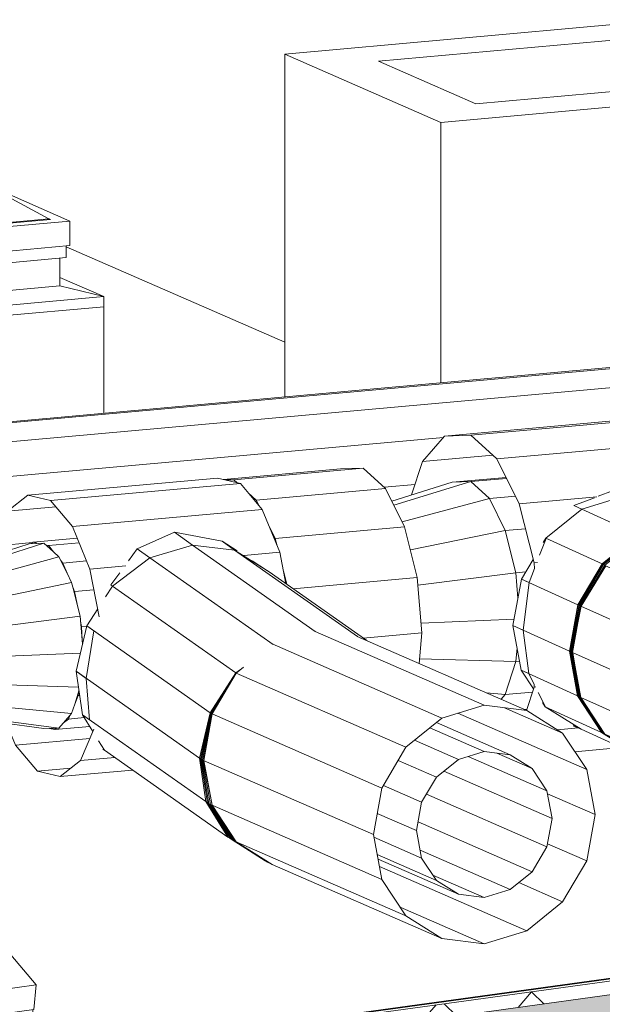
# Model space of a CAD drawing. Header units: millimetres. Extents: x -2180 to 91692, y -6418 to 21859.
# Tile 361 of 482: x 71568 to 72800, y 7699 to 9782. Entities that reach past the tile are written whole.
import ezdxf

# ---------------------------------------------------------------- set-up
doc = ezdxf.new("R2010")
doc.units = ezdxf.units.MM
for name, color, linetype, lineweight in [('Common Edges', 7, 'Continuous', 9), ('Cut Pattern-3', 7, 'Continuous', 9), ('Duct Fittings-1', 7, 'Continuous', 9), ('Ducts-1', 7, 'Continuous', 9), ('Generic Models', 7, 'Continuous', 9), ('IfcCovering_INSULATION-1', 7, 'Continuous', 9), ('Roofs-2', 7, 'Continuous', 9), ('Roofs-3', 7, 'Continuous', 35), ('Walls', 7, 'Continuous', 9), ('Windows', 7, 'Continuous', 9)]:
    doc.layers.add(name, color=color, linetype=linetype, lineweight=lineweight)

# ---------------------------------------------------------------- blocks, each defined once
blk = doc.blocks.new('SMA_katuseluuk 1_ kuppel - LU-01 - 1200 x 1800-1288867-3D-kunsti lähteülesanne')
at = {"layer": 'Windows'}
for p, q in [((12772.2, 9598.7), (11872.6, 9517.6)), ((13196.2, 9440.6), (12871.1, 9582.6)), ((12675.8, 9568.6), (12129.5, 9519.4)), ((12129.5, 9519.4), (12675.8, 9568.6)), ((12939.8, 9552.4), (12947.1, 9553.1)), ((12947.1, 9553.1), (13398.8, 9355.8)), ((11406.6, 9414.3), (11472.5, 9420.2)), ((11406.6, 9414.3), (11406.6, 9362.3)), ((11858.2, 9217), (11406.6, 9414.3)), ((11447.7, 9411.2), (11451.6, 9411.6)), ((11447.7, 9411.2), (11873.6, 9225.2)), ((11875.1, 9227), (11451.6, 9411.9)), ((11451.6, 9411.6), (11451.6, 9409.5)), ((11406.6, 9362.3), (11858.2, 9165.1)), ((11414.6, 9358.9), (11414.6, 9335.8)), ((13398.8, 9355.8), (11858.2, 9217)), ((11873.6, 9225.2), (13357.7, 9358.9)), ((13353.7, 9360.2), (11875.1, 9227)), ((13357.7, 9358.9), (13349.9, 9362.3)), ((13353.7, 9358.5), (13353.7, 9360.2)), ((13398.8, 9303.9), (13398.8, 9355.8)), ((11414.6, 9335.8), (11861.2, 9140.7)), ((11427.8, 9330), (11427.8, 9273.8)), ((11858.2, 9165.1), (13398.8, 9303.9)), ((13390.8, 9278.5), (13390.8, 9303.2)), ((11335.1, 9265.2), (11427.8, 9273.8)), ((11866.2, 9082.3), (11427.8, 9273.8)), ((11861.2, 9140.7), (13390.8, 9278.5)), ((13377.6, 9218.5), (13377.6, 9277.3)), ((11335.1, 9243.7), (11335.1, 9265.2)), ((11831.4, 9048.5), (11335.1, 9265.2)), ((11335.1, 9243.7), (11831.4, 9026.9)), ((11335.1, 9053.7), (11335.1, 9243.7)), ((11831.4, 9026.9), (11335.1, 9243.7)), ((11875.1, 9225.3), (11875.1, 9227)), ((13377.6, 9236.6), (13470.3, 9196.2)), ((11858.2, 9165.1), (11858.2, 9217)), ((13377.6, 9218.5), (11866.2, 9082.3)), ((13470.3, 9196.2), (13377.6, 9218.5)), ((13470.3, 9196.2), (11831.4, 9048.5)), ((13470.3, 9174.6), (13470.3, 9196.2)), ((11831.4, 9026.9), (13470.3, 9174.6)), ((13470.3, 9174.6), (11831.4, 9026.9)), ((11861.2, 9140.7), (11861.2, 9165.3)), ((13470.3, 8949.5), (13470.3, 9174.6)), ((11866.2, 9082.3), (11866.2, 9141.1)), ((11831.4, 9048.5), (11866.2, 9082.3)), ((11831.4, 9026.9), (11831.4, 9048.5)), ((11831.4, 8836.9), (11831.4, 9026.9))]:
    blk.add_line(p, q, dxfattribs=at)
for points in [[(12873.4, 9581.6, 0), (12863.3, 9585.9, 0), (12827.5, 9596.1, 0), (12790.6, 9599.5, 0), (12752.8, 9596.1, 0), (12714.5, 9585.7, 0), (12675.8, 9568.6, 0)], [(13353.7, 9360.2, 0), (13266.7, 9407.6, 0), (13175.3, 9449.6, 0), (13080, 9485.9, 0), (12981.7, 9516.1, 0), (12881, 9540.1, 0), (12778.8, 9557.6, 0), (12675.8, 9568.6, 0)], [(12129.5, 9519.4, 0), (12026.6, 9523.7, 0), (11924.4, 9521.4, 0), (11823.7, 9512.4, 0), (11725.4, 9496.8, 0), (11630.1, 9474.8, 0), (11538.6, 9446.4, 0), (11451.6, 9411.9, 0)], [(11875.1, 9227, 0), (11907.8, 9285.2, 0), (11942.1, 9338.5, 0), (11977.9, 9386.5, 0), (12014.8, 9429, 0), (12052.5, 9465.4, 0), (12090.9, 9495.6, 0), (12129.5, 9519.4, 0)]]:
    blk.add_polyline3d(points, dxfattribs=at)
blk = doc.blocks.new('paneel - paneel-V241-3D-kunsti lähteülesanne')
at = {"layer": 'Generic Models'}
for p, q in [((12925.9, 8211.3), (11727, 8047)), ((12925.9, 8211.3), (13327.6, 7740.5)), ((12128.8, 7576.1), (11727, 8047)), ((12128.8, 7576.1), (13327.6, 7740.5)), ((13327.6, 7740.5), (13322.2, 7688.3)), ((12123.3, 7523.9), (13322.2, 7688.3)), ((13320, 7688), (13322.4, 7627.6)), ((13149.4, 7664.6), (13255.1, 7618.4)), ((13233.6, 7646.9), (13182.8, 7669.1)), ((13232.5, 7676), (13233.6, 7646.9)), ((13255.1, 7618.4), (13252.7, 7678.7)), ((13255.1, 7618.4), (13322.4, 7627.6)), ((12123.3, 7523.9), (12128.8, 7576.1)), ((12123.6, 7463.2), (12121.1, 7523.6)), ((12188.6, 7532.8), (12191.1, 7472.5)), ((12123.6, 7463.2), (12191.1, 7472.5))]:
    blk.add_line(p, q, dxfattribs=at)
blk = doc.blocks.new('Family - 16211-2248199-3D-kunsti lähteülesanne')
at = {"layer": 'Generic Models'}
for p, q in [((14592.5, 8937.1), (14190.9, 8900.9)), ((14647.9, 8939), (14592.5, 8937.1)), ((14703.2, 8888.7), (14647.9, 8939)), ((14144, 8847), (14190.9, 8900.9)), ((14190.9, 8900.9), (14246.3, 8902.8)), ((14301.7, 8852.5), (14246.3, 8902.8)), ((14703.2, 8888.7), (14750.2, 8793.8)), ((14301.7, 8852.5), (14348.7, 8757.6)), ((14121.3, 8776.5), (14144, 8847)), ((14750.2, 8793.8), (14770.7, 8712.4)), ((14464.4, 8754.1), (14508, 8770.6)), ((14481.1, 8746.5), (14570.9, 8773.7)), ((14515.9, 8773.7), (14546, 8785.1)), ((14582.1, 8779.6), (14546, 8785.1)), ((14660.6, 8762.6), (14570.9, 8773.7)), ((14643.8, 8770.3), (14591.6, 8778.2)), ((14660.6, 8762.6), (14643.8, 8770.3)), ((14348.7, 8757.6), (14380.1, 8632.6)), ((14481.1, 8746.5), (14464.4, 8754.1)), ((14405.6, 8684.7), (14391.9, 8649)), ((14404.9, 8685), (14399.5, 8676)), ((14404.9, 8685), (14405.6, 8684.7)), ((14378.2, 8640), (14353.8, 8598.6)), ((14380.1, 8632.6), (14381.1, 8620.4)), ((14381, 8620.8), (14369.7, 8591.4)), ((14353.8, 8598.6), (14335.6, 8500.6)), ((14369.7, 8591.4), (14357.4, 8490.6)), ((14335.6, 8500.6), (14353.1, 8405.8)), ((14357.4, 8490.6), (14369, 8398.5)), ((14378.9, 8366.4), (14353.1, 8405.8)), ((14380.5, 8375.6), (14369, 8398.5)), ((14380.6, 8376.4), (14380.1, 8370.1)), ((14380.1, 8370.1), (14364.3, 8320.9)), ((14404.3, 8328.3), (14388.9, 8358.9)), ((14403.6, 8328.6), (14398, 8337.3)), ((14403.6, 8328.6), (14404.3, 8328.3)), ((14462.7, 8288.5), (14479.5, 8280.8)), ((14462.7, 8288.5), (14468.1, 8288)), ((14519.6, 8283.3), (14521.6, 8283.2)), ((14524.9, 8275.2), (14527, 8275)), ((14564, 8242.3), (14466.6, 8233.5))]:
    blk.add_line(p, q, dxfattribs=at)
at = {"layer": 'IfcCovering_INSULATION-1'}
for p, q in [((14647.9, 8939), (14246.3, 8902.8)), ((14703.2, 8888.7), (14301.7, 8852.5)), ((14293, 8860.5), (14144, 8847)), ((14750.2, 8793.8), (14585.9, 8779)), ((14513, 8772.4), (14348.7, 8757.6)), ((14546, 8785.1), (14570.9, 8773.7)), ((14380.1, 8632.6), (14387.4, 8633.3)), ((14353.8, 8598.6), (14369.7, 8591.4)), ((14357.4, 8490.6), (14335.6, 8500.6)), ((14353.1, 8405.8), (14369, 8398.5)), ((14384.1, 8370.4), (14380.1, 8370.1)), ((14516.8, 8287.6), (14518.6, 8287.8)), ((14429.7, 8279.8), (14473.2, 8283.7))]:
    blk.add_line(p, q, dxfattribs=at)
blk = doc.blocks.new('BDET1 - 16315-2248201-3D-kunsti lähteülesanne')
at = {"layer": 'Duct Fittings-1'}
for p, q in [((14206.8, 8803.4), (14320.9, 8813.7)), ((14322, 8811.6), (14246.3, 8804.8)), ((14206.8, 8803.4), (14246.3, 8804.8)), ((14246.3, 8804.8), (14285.9, 8768.9)), ((14285.9, 8768.9), (14340.7, 8773.8)), ((14285.9, 8768.9), (14319.4, 8701.1)), ((14319.4, 8701.1), (14361.9, 8704.9)), ((14319.4, 8701.1), (14341.9, 8611.8)), ((14341.9, 8611.8), (14362.7, 8613.7)), ((14341.9, 8611.8), (14346.2, 8558)), ((14344.4, 8453), (14341.9, 8424.3)), ((14341.9, 8424.3), (14319.4, 8354.6)), ((14341.9, 8424.3), (14349.5, 8425)), ((14319.4, 8354.6), (14310.5, 8344.4)), ((14319.4, 8354.6), (14376.7, 8359.7)), ((14360, 8322.8), (14365, 8323.2))]:
    blk.add_line(p, q, dxfattribs=at)
blk = doc.blocks.new('Family - 14677-V247-3D-kunsti lähteülesanne')
at = {"layer": 'Generic Models'}
for p, q in [((13309.4, 8776), (13710.9, 8812.2)), ((13759.2, 8800.7), (13710.9, 8812.2)), ((13759.2, 8800.7), (13805.3, 8745.7)), ((13266.4, 8742.1), (13309.4, 8776)), ((13309.4, 8776), (13357.6, 8764.5)), ((13357.6, 8764.5), (13403.8, 8709.6)), ((13235.2, 8668.1), (13266.4, 8742.1)), ((13805.3, 8745.7), (13842.3, 8655.6)), ((13403.8, 8709.6), (13440.8, 8619.4)), ((13619.7, 8697.6), (13540.9, 8662.5)), ((13720.4, 8678.6), (13619.7, 8697.6)), ((13232.1, 8647), (13235.2, 8668.1)), ((13658, 8670.6), (13567.4, 8643.8)), ((13746.9, 8660), (13658, 8670.6)), ((13752.1, 8658), (13720.4, 8678.6)), ((13488.8, 8583.7), (13567.4, 8643.8)), ((13522.5, 8637.3), (13540.9, 8662.5)), ((13820.3, 8613.6), (13746.9, 8660)), ((13855.6, 8588.8), (13842.3, 8655.6)), ((13816.7, 8616.1), (13784.1, 8637.3)), ((13440.8, 8619.4), (13460.7, 8519)), ((13485.1, 8586.3), (13504, 8612)), ((13820.3, 8613.6), (13816.7, 8616.1)), ((13488.8, 8583.7), (13485.1, 8586.3)), ((13434.1, 8499.5), (13411.7, 8403.9)), ((13434.1, 8499.5), (13448.9, 8489)), ((13448.9, 8489), (13433.3, 8388.6)), ((13425, 8311.5), (13411.7, 8403.9)), ((13439.8, 8301), (13433.3, 8388.6)), ((13425, 8311.5), (13439.8, 8301)), ((13283.7, 8247.3), (13264.8, 8293.3)), ((13449.2, 8281.3), (13421.1, 8214.7)), ((13283.7, 8247.3), (13329.9, 8192.3)), ((13468.3, 8239), (13471.9, 8236.4)), ((13468.3, 8239), (13471.5, 8237)), ((13421.1, 8214.7), (13378.1, 8180.9)), ((13378.1, 8180.9), (13329.9, 8192.3)), ((13378.1, 8180.9), (13531.2, 8194.7))]:
    blk.add_line(p, q, dxfattribs=at)
at = {"layer": 'IfcCovering_INSULATION-1'}
for p, q in [((13759.2, 8800.7), (13357.6, 8764.5)), ((13266.4, 8742.1), (13368.7, 8751.3)), ((13805.3, 8745.7), (13403.8, 8709.6)), ((13619.7, 8697.6), (13658, 8670.6)), ((13319.4, 8675.7), (13235.2, 8668.1)), ((13746.9, 8660), (13720.4, 8678.6)), ((13540.9, 8662.5), (13567.4, 8643.8)), ((13766.3, 8648.7), (13842.3, 8655.6)), ((13440.8, 8619.4), (13516.7, 8626.2)), ((13411.7, 8403.9), (13433.3, 8388.6)), ((13283.7, 8247.3), (13440.8, 8261.4)), ((13493.4, 8221.3), (13421.1, 8214.7)), ((13400.7, 8198.7), (13329.9, 8192.3))]:
    blk.add_line(p, q, dxfattribs=at)
blk = doc.blocks.new('BDET1 - 14781-2248192-3D-kunsti lähteülesanne')
at = {"layer": 'Duct Fittings-1'}
for p, q in [((13320.9, 8676.8), (13413.8, 8685.2)), ((13316.7, 8673.5), (13320.9, 8676.8)), ((13320.9, 8676.8), (13332.4, 8674.1)), ((13348.3, 8670.3), (13353, 8669.2)), ((13353, 8669.2), (13417.9, 8675)), ((13353, 8669.2), (13364, 8656)), ((13379.3, 8637.8), (13383.8, 8632.5)), ((13383.8, 8632.5), (13433.5, 8637)), ((13383.8, 8632.5), (13392.6, 8610.9)), ((13404.8, 8581.1), (13408.4, 8572.4)), ((13408.4, 8572.4), (13449.4, 8576.1)), ((13408.4, 8572.4), (13413.7, 8545.7)), ((13421.1, 8508.8), (13423.2, 8498)), ((13423.2, 8498), (13434, 8498.9)), ((13423.2, 8498), (13424.2, 8470.2)), ((13416.1, 8352), (13408.7, 8334.3)), ((13417.6, 8362.4), (13416.1, 8352)), ((13416.1, 8352), (13419.1, 8352.2)), ((13398.3, 8309.8), (13395.3, 8302.6)), ((13395.3, 8302.6), (13385, 8294.5)), ((13395.3, 8302.6), (13428.6, 8305.6)), ((13366.6, 8280.1), (13355.1, 8282.8)), ((13366.6, 8280.1), (13440.5, 8286.7)), ((13371.6, 8284), (13366.6, 8280.1))]:
    blk.add_line(p, q, dxfattribs=at)
blk = doc.blocks.new('Family - 23394-2248243-3D-kunsti lähteülesanne')
at = {"layer": 'Generic Models'}
for p, q in [((14690.9, 8718.9), (14601.1, 8691.7)), ((14780.5, 8707.9), (14690.9, 8718.9)), ((14696.3, 8716.4), (14943.8, 8606.3)), ((14696.3, 8716.4), (14785.7, 8705.4)), ((14698, 8715.5), (14943.8, 8606.3)), ((14780.5, 8707.9), (14783.1, 8706.6)), ((14783.1, 8706.6), (14785.7, 8705.4)), ((14788.3, 8704), (14785.7, 8705.4)), ((15033.5, 8595.2), (14785.7, 8705.4)), ((14601.1, 8691.7), (14524.9, 8630.2)), ((14610.7, 8690.5), (14606.3, 8689.2)), ((14788.3, 8704), (14790.9, 8702.6)), ((14524.9, 8630.2), (14473.7, 8543.9)), ((14943.8, 8606.3), (14854.1, 8579)), ((14858.6, 8576.8), (14949, 8603.7)), ((14859, 8576.5), (14949, 8603.7)), ((14949.3, 8603.5), (14859, 8576.5)), ((14859.4, 8576.3), (14949.3, 8603.5)), ((14949.9, 8603.3), (14859.4, 8576.3)), ((14860.2, 8576), (14949.9, 8603.3)), ((14943.8, 8606.3), (15033.5, 8595.2)), ((15038.4, 8592.7), (14949, 8603.7)), ((14949, 8603.7), (15038.1, 8592.9)), ((14949.3, 8603.5), (15038.8, 8592.5)), ((14949.3, 8603.5), (15038.4, 8592.7)), ((15039.6, 8592.1), (14949.9, 8603.3)), ((14949.9, 8603.3), (15038.8, 8592.5)), ((14903, 8589), (14900.3, 8593.1)), ((14903.4, 8594), (14906, 8589.9)), ((14907.6, 8590.4), (14905, 8594.5)), ((15033.5, 8595.2), (15036.9, 8593.1)), ((15038.4, 8592.7), (15038.1, 8592.9)), ((15038.8, 8592.5), (15038.4, 8592.7)), ((15039.2, 8592.3), (15038.8, 8592.5)), ((15039.6, 8592.1), (15039.2, 8592.3)), ((14778, 8517.5), (14854.1, 8579)), ((14781.4, 8515.7), (14858.6, 8576.8)), ((14784.1, 8514.4), (14860.2, 8576)), ((14455.6, 8445.8), (14473.7, 8543.9)), ((14461.3, 8443), (14479.3, 8541.1)), ((14727, 8431.1), (14778, 8517.5)), ((14728.9, 8430.1), (14781.4, 8515.7)), ((14733.3, 8428), (14784.1, 8514.4)), ((15144.7, 8493.8), (15160.2, 8470.1)), ((15146, 8494.2), (15162.1, 8469.2)), ((15148.2, 8494.9), (15166.5, 8467)), ((15168.3, 8427), (15160.2, 8470.1)), ((15169.3, 8426.6), (15162.1, 8469.2)), ((15166.5, 8467), (15174.5, 8424.3)), ((14455.6, 8445.8), (14473.1, 8351)), ((14479, 8348.1), (14461.3, 8443)), ((14462, 8442.6), (14477.8, 8348.6)), ((14709.1, 8332.9), (14727, 8431.1)), ((14728.9, 8430.1), (14709.1, 8332.9)), ((14733.3, 8428), (14715.4, 8329.8)), ((14473.1, 8351), (14523.6, 8273.8)), ((14477.8, 8348.6), (14526.9, 8272.2)), ((14479, 8348.1), (14529.7, 8270.8)), ((14727, 8237.8), (14709.1, 8332.9)), ((14733.3, 8234.8), (14715.4, 8329.8)), ((14523.6, 8273.8), (14599.5, 8226.1)), ((14601.9, 8224.9), (14526.9, 8272.2)), ((14605.7, 8223), (14529.7, 8270.8)), ((14599.5, 8226.1), (14601.1, 8225.9)), ((14599.5, 8226.1), (14600.1, 8225.8)), ((14600.1, 8225.8), (14600.7, 8225.5)), ((14600.7, 8225.5), (14601.3, 8225.2)), ((14784.1, 8157.5), (14733.3, 8234.8)), ((14601.3, 8225.2), (14601.9, 8224.9)), ((14853.5, 8112.9), (14605.7, 8223)), ((14860.2, 8109.6), (14784.1, 8157.5)), ((15028.4, 8131.4), (14974.3, 8115.1)), ((15032.9, 8129.1), (14976.4, 8111.9)), ((15039.6, 8125.8), (14979.3, 8107.5)), ((15039.6, 8140.2), (15028.4, 8131.4)), ((15044.2, 8138.2), (15032.9, 8129.1)), ((15051.1, 8135.1), (15039.6, 8125.8)), ((14851.8, 8113.7), (14849, 8115.2)), ((14854.6, 8112.3), (14851.8, 8113.7)), ((14857.4, 8110.9), (14854.6, 8112.3)), ((14860.2, 8109.6), (14857.4, 8110.9))]:
    blk.add_line(p, q, dxfattribs=at)
at = {"layer": 'IfcCovering_INSULATION-1'}
for p, q in [((14603.9, 8690.5), (14693.6, 8717.7)), ((14696.3, 8716.4), (14606.3, 8689.2)), ((14690.9, 8718.9), (14693.6, 8717.7)), ((14783.1, 8706.6), (14693.6, 8717.7)), ((14693.6, 8717.7), (14696.3, 8716.4)), ((14696.3, 8716.4), (14697.5, 8715.8)), ((14696.3, 8716.4), (14785.7, 8705.4)), ((14603.7, 8690.5), (14527.2, 8629.1)), ((14606.3, 8689.2), (14529.6, 8627.9)), ((14603.7, 8690.5), (14601.1, 8691.7)), ((14603.7, 8690.5), (14606.3, 8689.2)), ((14606.3, 8689.2), (14854.1, 8579)), ((14527.2, 8629.1), (14475.8, 8542.9)), ((14529.6, 8627.9), (14477.8, 8541.9)), ((14531.9, 8626.7), (14479.8, 8540.9)), ((14524.9, 8630.2), (14527.2, 8629.1)), ((14527.2, 8629.1), (14529.6, 8627.9)), ((14529.6, 8627.9), (14531.9, 8626.7)), ((14778, 8517.5), (14531.5, 8626.9)), ((14859.8, 8576.2), (14949.9, 8603.3)), ((15039.2, 8592.3), (14949.9, 8603.3)), ((14995.3, 8598.1), (14989.6, 8600.6)), ((14904.1, 8589.4), (14901.5, 8593.4)), ((14902.7, 8593.8), (14905.3, 8589.7)), ((14782.1, 8515.4), (14859, 8576.5)), ((14782.8, 8515), (14859.4, 8576.3)), ((14859.8, 8576.2), (14783.4, 8514.7)), ((14859, 8576.5), (14858.6, 8576.8)), ((14859.4, 8576.3), (14859, 8576.5)), ((14859.8, 8576.2), (14859.4, 8576.3)), ((14860.2, 8576), (14859.8, 8576.2)), ((14457.2, 8445.1), (14475.8, 8542.9)), ((14458.8, 8444.3), (14477.8, 8541.9)), ((14460.4, 8443.5), (14479.8, 8540.9)), ((14473.7, 8543.9), (14475.8, 8542.9)), ((14475.8, 8542.9), (14477.8, 8541.9)), ((14477.8, 8541.9), (14479.8, 8540.9)), ((14727, 8431.1), (14479.3, 8541.1)), ((14730, 8429.5), (14782.1, 8515.4)), ((14731.1, 8429), (14782.8, 8515)), ((14732.2, 8428.4), (14783.4, 8514.7)), ((14782.1, 8515.4), (14781.4, 8515.7)), ((14782.8, 8515), (14782.1, 8515.4)), ((14783.4, 8514.7), (14782.8, 8515)), ((14784.1, 8514.4), (14783.4, 8514.7)), ((15160.2, 8470.1), (15122.2, 8487)), ((15163.2, 8468.6), (15146.5, 8494.4)), ((15147.1, 8494.6), (15164.3, 8468)), ((15147.6, 8494.7), (15165.4, 8467.5)), ((15163.2, 8468.6), (15162.1, 8469.2)), ((15164.3, 8468), (15163.2, 8468.6)), ((15163.2, 8468.6), (15170.6, 8426)), ((15165.4, 8467.5), (15164.3, 8468)), ((15164.3, 8468), (15171.9, 8425.5)), ((15166.5, 8467), (15165.4, 8467.5)), ((15173.2, 8424.9), (15165.4, 8467.5)), ((14455.6, 8445.8), (14457.2, 8445.1)), ((14457.2, 8445.1), (14474.2, 8350.5)), ((14457.2, 8445.1), (14458.8, 8444.3)), ((14458.8, 8444.3), (14475.4, 8349.9)), ((14458.8, 8444.3), (14460.4, 8443.5)), ((14476.6, 8349.3), (14460.4, 8443.5)), ((14460.4, 8443.5), (14462, 8442.6)), ((14709.1, 8332.9), (14461.3, 8443)), ((14710.7, 8332.1), (14730, 8429.5)), ((14712.3, 8331.3), (14731.1, 8429)), ((14713.9, 8330.5), (14732.2, 8428.4)), ((14730, 8429.5), (14728.9, 8430.1)), ((14731.1, 8429), (14730, 8429.5)), ((14732.2, 8428.4), (14731.1, 8429)), ((14733.3, 8428), (14732.2, 8428.4)), ((14473.1, 8351), (14474.2, 8350.5)), ((14474.2, 8350.5), (14524.4, 8273.5)), ((14474.2, 8350.5), (14475.4, 8349.9)), ((14475.4, 8349.9), (14525.3, 8273)), ((14475.4, 8349.9), (14476.6, 8349.3)), ((14476.6, 8349.3), (14526.1, 8272.6)), ((14476.6, 8349.3), (14477.8, 8348.6)), ((14727, 8237.8), (14479, 8348.1)), ((14710.7, 8332.1), (14709.1, 8332.9)), ((14712.3, 8331.3), (14710.7, 8332.1)), ((14727, 8237.8), (14710.7, 8332.1)), ((14713.9, 8330.5), (14712.3, 8331.3)), ((14712.3, 8331.3), (14729.1, 8236.7)), ((14713.9, 8330.5), (14715.4, 8329.8)), ((14713.9, 8330.5), (14731.2, 8235.7)), ((14523.6, 8273.8), (14524.4, 8273.5)), ((14524.4, 8273.5), (14600.1, 8225.8)), ((14524.4, 8273.5), (14525.3, 8273)), ((14600.7, 8225.5), (14525.3, 8273)), ((14525.3, 8273), (14526.1, 8272.6)), ((14526.1, 8272.6), (14601.3, 8225.2)), ((14526.1, 8272.6), (14526.9, 8272.2)), ((14775.8, 8161.5), (14529.7, 8270.8)), ((14601.5, 8225.6), (14600.1, 8225.8)), ((14600.7, 8225.5), (14602, 8225.3)), ((14727, 8237.8), (14776.6, 8161.1)), ((14727, 8237.8), (14729.1, 8236.7)), ((14731.2, 8235.7), (14729.1, 8236.7)), ((14779.1, 8159.8), (14729.1, 8236.7)), ((14733.3, 8234.8), (14731.2, 8235.7)), ((14781.6, 8158.6), (14731.2, 8235.7)), ((14601.3, 8225.2), (14602.4, 8225)), ((14955.7, 8163.4), (15028.1, 8131.3)), ((14851.8, 8113.7), (14776.6, 8161.1)), ((14779.1, 8159.8), (14776.6, 8161.1)), ((14854.6, 8112.3), (14779.1, 8159.8)), ((14781.6, 8158.6), (14779.1, 8159.8)), ((14784.1, 8157.5), (14781.6, 8158.6)), ((14857.4, 8110.9), (14782, 8158.4)), ((15034, 8128.4), (14976.9, 8111.1)), ((15036.8, 8127.1), (14978.1, 8109.3)), ((15031.2, 8129.9), (15028.4, 8131.4)), ((15031, 8130), (15032.9, 8129.1)), ((15034, 8128.4), (15032.8, 8129.1)), ((15045.5, 8137.6), (15034, 8128.4)), ((15036.8, 8127.1), (15034, 8128.4)), ((15048.3, 8136.4), (15036.8, 8127.1)), ((15039.6, 8125.8), (15036.8, 8127.1))]:
    blk.add_line(p, q, dxfattribs=at)
blk = doc.blocks.new('Family - 24202-2248246-3D-kunsti lähteülesanne')
at = {"layer": 'IfcCovering_INSULATION-1'}
for p, q in [((13750.1, 8399.8), (13695.1, 8315.7)), ((13750.1, 8399.8), (13696.2, 8315)), ((13750.1, 8399.8), (13697.2, 8314.4)), ((13750.1, 8399.8), (13698.2, 8313.8)), ((13699.3, 8313.3), (13750.1, 8399.8)), ((13765.5, 8412.1), (13750.1, 8399.8)), ((13750.1, 8399.8), (13759.6, 8407.4)), ((13695.1, 8315.7), (13672.7, 8220.1)), ((13696.2, 8315), (13674.9, 8218.7)), ((13697.2, 8314.4), (13677.1, 8217.4)), ((13698.2, 8313.8), (13679.3, 8216.2)), ((13681.5, 8215.2), (13699.3, 8313.3)), ((13696.2, 8315), (13695.1, 8315.7)), ((13697.2, 8314.4), (13696.2, 8315)), ((13698.2, 8313.8), (13697.2, 8314.4)), ((13699.3, 8313.3), (13698.2, 8313.8)), ((13672.7, 8220.1), (13674.9, 8218.7)), ((13672.7, 8220.1), (13686, 8127.8)), ((13674.9, 8218.7), (13677.1, 8217.4)), ((13674.9, 8218.7), (13689.3, 8125.5)), ((13677.1, 8217.4), (13679.3, 8216.2)), ((13677.1, 8217.4), (13692.6, 8123.5)), ((13679.3, 8216.2), (13681.5, 8215.2)), ((13679.3, 8216.2), (13696, 8121.8)), ((13699.3, 8120.2), (13681.5, 8215.2)), ((13689.3, 8125.5), (13686, 8127.8)), ((13686, 8127.8), (13732.9, 8052.7)), ((13692.6, 8123.5), (13689.3, 8125.5)), ((13689.3, 8125.5), (13737.2, 8049.8)), ((13696, 8121.8), (13692.6, 8123.5)), ((13692.6, 8123.5), (13741.5, 8047.2)), ((13699.3, 8120.2), (13696, 8121.8)), ((13696, 8121.8), (13745.8, 8044.9)), ((13750.1, 8042.9), (13699.3, 8120.2)), ((13737.2, 8049.8), (13732.9, 8052.7)), ((13741.5, 8047.2), (13737.2, 8049.8)), ((13737.2, 8049.8), (13811.3, 8003)), ((13745.8, 8044.9), (13741.5, 8047.2)), ((13741.5, 8047.2), (13816.3, 8000)), ((13750.1, 8042.9), (13745.8, 8044.9)), ((13745.8, 8044.9), (13821.2, 7997.4)), ((13826.2, 7995), (13750.1, 8042.9)), ((13816.3, 8000), (13811.3, 8003)), ((13821.2, 7997.4), (13816.3, 8000)), ((13826.2, 7995), (13821.2, 7997.4))]:
    blk.add_line(p, q, dxfattribs=at)
blk = doc.blocks.new('DirectShapeType 24448 - 24533-2248250-3D-kunsti lähteülesanne')
at = {"layer": 'Duct Fittings-1'}
for p, q in [((13312.1, 8673.3), (13219.5, 8642.8)), ((13222.9, 8635.9), (13343.7, 8674.4)), ((13343.7, 8674.4), (13312.1, 8673.3)), ((13364, 8656), (13343.7, 8674.4)), ((13375.4, 8645.7), (13237, 8607.6)), ((13375.4, 8645.7), (13364, 8656)), ((13392.6, 8610.9), (13375.4, 8645.7)), ((13402.2, 8591.5), (13392.6, 8610.9)), ((13402.2, 8591.5), (13249, 8559.6)), ((13404.8, 8581.1), (13402.2, 8591.5)), ((13420.2, 8520.1), (13404.8, 8581.1)), ((13420.2, 8520.1), (13261.3, 8499.8)), ((13424.2, 8470.2), (13420.2, 8520.1)), ((13425, 8460.6), (13424.2, 8470.2)), ((13420.6, 8442), (13266.5, 8435.3)), ((13416.5, 8370.1), (13264.6, 8375.2)), ((13408.7, 8334.3), (13417.6, 8361.9)), ((13402.2, 8314.3), (13408.7, 8334.3)), ((13402.2, 8314.3), (13260.5, 8327.7)), ((13375.4, 8283.5), (13398.3, 8309.8)), ((13398.3, 8309.8), (13402.2, 8314.3)), ((13343.7, 8282.4), (13251.3, 8295.2)), ((13375.4, 8283.5), (13252.7, 8299.7)), ((13343.7, 8282.4), (13375.4, 8283.5))]:
    blk.add_line(p, q, dxfattribs=at)
blk = doc.blocks.new('DirectShapeType 24561 - 24646-2248252-3D-kunsti lähteülesanne')
at = {"layer": 'Duct Fittings-1'}
for p, q in [((14206.8, 8803.4), (14079.5, 8763.3)), ((14083.6, 8755.1), (14246.3, 8804.8)), ((14246.3, 8804.8), (14206.8, 8803.4)), ((14285.9, 8768.9), (14246.3, 8804.8)), ((14285.9, 8768.9), (14101, 8719.9)), ((14319.4, 8701.1), (14285.9, 8768.9)), ((14319.4, 8701.1), (14118.6, 8660.6)), ((14341.9, 8611.8), (14319.4, 8701.1)), ((14341.9, 8611.8), (14134.6, 8585.8)), ((14346.2, 8558), (14341.9, 8611.8)), ((14338.1, 8514.1), (14141.2, 8505)), ((14341.9, 8424.3), (14344.4, 8453)), ((14341.9, 8424.3), (14138, 8429.7)), ((14319.4, 8354.6), (14341.9, 8424.3)), ((14319.4, 8354.6), (14279.4, 8358)), ((14310.5, 8344.4), (14319.4, 8354.6))]:
    blk.add_line(p, q, dxfattribs=at)

msp = doc.modelspace()

# ---------------------------------------------------------------- hatches: boundary and pattern name
at = {"layer": 'Cut Pattern-3'}
h = msp.add_hatch(dxfattribs=at)
h.set_pattern_fill('FP_43', color=256, style=0, pattern_type=2)
h.set_pattern_definition([(49.397, (51212.01, 11407.41), (-96.5695, 95.25585), []), (135.393, (51212.01, 11407.41), (-96.56984, -112.66085), [])])
h.paths.add_polyline_path([(68933.8, 7186.7), (74639, 7969), (81775.4, 8344.5), (81775.4, 8373.2), (74638.2, 7998.3), (68933.8, 7216.1)], flags=0)
h = msp.add_hatch(dxfattribs=at)
h.set_pattern_fill('FP_41', color=256, style=0, pattern_type=2)
h.set_pattern_definition([(5.15, (51212.01, 11407.41), (128.035, 91.1157), [85.703, -171.406]), (119.404, (51212.01, 11407.41), (-128.0357, 68.03765), [86.928, -173.856]), (62.906, (51212.01, 11407.41), (-0.0003, 159.15132), [0, -187.411, 93.705, 0])])
h.paths.add_polyline_path([(68933.8, 7039.6), (74639.6, 7821.9), (81775.4, 8196.7), (81775.4, 8343.8), (74638.2, 7968.9), (68933.8, 7186.7), (68933.8, 7094.2)], flags=0)

# ---------------------------------------------------------------- linework, layer by layer
at = {"layer": 'Common Edges'}
for p, q in [((68933.8, 7216.1), (74638.3, 7998.3)), ((68933.8, 7186.7), (74638.4, 7968.9))]:
    msp.add_line(p, q, dxfattribs=at)
at = {"layer": 'Ducts-1'}
for p, q in [((72605.7, 8227), (72449.6, 8295.2)), ((72550.9, 8233.8), (72435.8, 8284.1)), ((72496, 8217.1), (72403.2, 8257.6)), ((72550.9, 8233.8), (72496, 8217.1)), ((72605.7, 8227), (72550.9, 8233.8)), ((72652.3, 8197.7), (72577.1, 8230.6)), ((72652.3, 8197.7), (72605.7, 8227)), ((72449.5, 8179.5), (72368.5, 8214.8)), ((72496, 8217.1), (72449.5, 8179.5)), ((72683.3, 8150.5), (72516.5, 8223.4)), ((72694.3, 8092.4), (72465.4, 8192.4)), ((72683.3, 8150.5), (72652.3, 8197.7)), ((72449.5, 8179.5), (72418.4, 8126.6)), ((72418.4, 8126.6), (72337.4, 8161.9)), ((72683.3, 8032.3), (72428.4, 8143.7)), ((72694.3, 8092.4), (72683.3, 8150.5)), ((72418.4, 8126.6), (72407.5, 8066.5)), ((72407.5, 8066.5), (72324.5, 8102.8)), ((72652.3, 7979.4), (72410.8, 8084.9)), ((72683.3, 8032.3), (72694.3, 8092.4)), ((72407.5, 8066.5), (72418.4, 8008.4)), ((72418.4, 8008.4), (72317.5, 8052.5)), ((72605.7, 7941.8), (72415.3, 8025)), ((72652.3, 7979.4), (72683.3, 8032.3)), ((72449.5, 7961.2), (72324.4, 8015.8)), ((72496, 7931.9), (72326.2, 8006)), ((72418.4, 8008.4), (72449.5, 7961.2)), ((72605.7, 7941.8), (72652.3, 7979.4)), ((72441.9, 7972.7), (72550.9, 7925.1)), ((72449.5, 7961.2), (72496, 7931.9)), ((72550.9, 7925.1), (72605.7, 7941.8)), ((72496, 7931.9), (72550.9, 7925.1))]:
    msp.add_line(p, q, dxfattribs=at)
at = {"layer": 'Generic Models'}
for p, q in [((72550.9, 8331.8), (72461.1, 8304.5)), ((72640.6, 8320.7), (72550.9, 8331.8)), ((72716.6, 8272.9), (72640.6, 8320.7)), ((72461.1, 8304.5), (72385.1, 8243)), ((72767.5, 8195.6), (72716.6, 8272.9)), ((72385.1, 8243), (72334.3, 8156.5)), ((72785.3, 8100.6), (72767.5, 8195.6)), ((72334.3, 8156.5), (72316.4, 8058.3)), ((72767.5, 8002.4), (72785.3, 8100.6)), ((72316.4, 8058.3), (72334.3, 7963.4)), ((72716.6, 7915.9), (72767.5, 8002.4)), ((72334.3, 7963.4), (72385.1, 7886.1)), ((72640.6, 7854.4), (72716.6, 7915.9)), ((72385.1, 7886.1), (72461.1, 7838.2)), ((72550.9, 7827.1), (72640.6, 7854.4)), ((72461.1, 7838.2), (72550.9, 7827.1))]:
    msp.add_line(p, q, dxfattribs=at)
at = {"layer": 'IfcCovering_INSULATION-1'}
for p, q in [((74150.4, 9166.1), (70256.4, 8815.2)), ((74191.2, 9167.5), (70297.1, 8816.6)), ((74231.9, 9130.5), (70337.9, 8779.6)), ((72464.6, 8898.3), (70372.4, 8709.8)), ((71999, 8809.3), (72247.1, 8831.6)), ((72021.2, 8808.6), (72294.6, 8833.3)), ((72294.6, 8833.3), (72247.1, 8831.6)), ((72342.1, 8790.2), (72294.6, 8833.3)), ((72004.1, 8808.1), (72021.2, 8808.6)), ((72021.2, 8808.6), (72028.1, 8802.4)), ((72068.6, 8765.5), (72342.1, 8790.2)), ((72404.4, 8798.9), (72339, 8793)), ((72382.3, 8708.8), (72342.1, 8790.2)), ((72051.6, 8781), (72068.6, 8765.5)), ((72059, 8772.2), (72061.1, 8772.3)), ((72846.8, 8773.7), (72757, 8746.5)), ((72068.6, 8765.5), (72074.5, 8753.7)), ((72757, 8746.5), (72680.8, 8685)), ((72876.3, 8692), (72757, 8746.5)), ((72094.4, 8713.4), (72108.9, 8684.2)), ((72108.9, 8684.2), (72382.3, 8708.8)), ((72409.2, 8601.7), (72382.3, 8708.8)), ((72102.1, 8694.8), (72103.6, 8695)), ((72108.9, 8684.2), (72112.8, 8668.6)), ((72680.8, 8685), (72675.4, 8676)), ((72800.1, 8630.5), (72680.8, 8685)), ((72800.1, 8630.5), (72876.3, 8692)), ((71933.9, 8670.6), (71843.3, 8643.8)), ((72193.4, 8488), (71933.9, 8670.6)), ((72022.7, 8660), (71933.9, 8670.6)), ((71843.3, 8643.8), (71764.7, 8583.7)), ((72104.3, 8460.1), (71843.3, 8643.8)), ((72282.6, 8477), (72022.7, 8660)), ((72096.2, 8613.6), (72022.7, 8660)), ((72654.1, 8640), (72629.7, 8598.6)), ((72749, 8544.2), (72800.1, 8630.5)), ((72302.6, 8468.3), (72096.2, 8613.6)), ((72126.1, 8615.5), (72133.1, 8587.6)), ((72146.7, 8578), (72409.2, 8601.7)), ((72418.7, 8485.1), (72409.2, 8601.7)), ((71764.7, 8583.7), (71749.9, 8561)), ((72025.7, 8400), (71764.7, 8583.7)), ((72131.2, 8589.9), (72132.5, 8590)), ((72629.7, 8598.6), (72611.5, 8500.6)), ((72749, 8544.2), (72629.7, 8598.6)), ((72730.8, 8446.1), (72749, 8544.2)), ((71733.3, 8535.5), (71710, 8499.5)), ((71710, 8499.5), (71687.6, 8403.9)), ((71971, 8315.7), (71710, 8499.5)), ((72730.8, 8446.1), (72611.5, 8500.6)), ((72611.5, 8500.6), (72629, 8405.8)), ((72550.9, 8331.8), (72193.4, 8488)), ((72640.6, 8320.7), (72282.1, 8477.3)), ((72294.7, 8473.9), (72418.7, 8485.1)), ((72413, 8420.1), (72418.7, 8485.1)), ((72461.1, 8304.5), (72102.1, 8461.4)), ((72748.3, 8351.3), (72730.8, 8446.1)), ((71948.6, 8220.1), (71687.6, 8403.9)), ((71687.6, 8403.9), (71700.8, 8311.5)), ((71971, 8315.7), (72025.7, 8400)), ((72026, 8399.8), (71975.2, 8313.3)), ((72025.7, 8400), (72035.4, 8407.4)), ((72035.4, 8407.4), (72026, 8399.8)), ((72385.1, 8243), (72026, 8399.8)), ((72748.3, 8351.3), (72629, 8405.8)), ((72629, 8405.8), (72654.8, 8366.4)), ((72798.8, 8274.1), (72748.3, 8351.3)), ((72673.8, 8337.3), (72679.5, 8328.6)), ((71961.9, 8127.8), (71700.8, 8311.5)), ((71700.8, 8311.5), (71722.9, 8276.2)), ((71948.6, 8220.1), (71971, 8315.7)), ((71975.2, 8313.3), (71957.3, 8215.2)), ((72334.3, 8156.5), (71975.2, 8313.3)), ((72767.5, 8195.6), (72494.6, 8314.7)), ((72716.6, 8272.9), (72593.8, 8326.5)), ((72798.8, 8274.1), (72679.5, 8328.6)), ((72679.5, 8328.6), (72755.4, 8280.8)), ((72874.7, 8226.4), (72755.4, 8280.8)), ((72874.7, 8226.4), (72798.8, 8274.1)), ((71735.2, 8256.6), (71747.8, 8236.4)), ((72008.8, 8052.7), (71747.8, 8236.4)), ((71961.9, 8127.8), (71948.6, 8220.1)), ((72316.4, 8058.3), (71957.3, 8215.2)), ((71957.3, 8215.2), (71975.2, 8120.2)), ((72785.3, 8100.6), (72684.4, 8144.6)), ((72008.8, 8052.7), (71961.9, 8127.8)), ((72334.3, 7963.4), (71975.2, 8120.2)), ((71975.2, 8120.2), (72026, 8042.9)), ((72385.1, 7886.1), (72026, 8042.9)), ((72026, 8042.9), (72102.1, 7995)), ((72767.5, 8002.4), (72684.5, 8038.6)), ((72461.1, 7838.2), (72102.1, 7995)), ((72640.6, 7854.4), (72329.2, 7990.4)), ((72716.6, 7915.9), (72623.9, 7956.5)), ((72372.7, 7904.9), (72550.9, 7827.1))]:
    msp.add_line(p, q, dxfattribs=at)
at = {"layer": 'Roofs-2'}
msp.add_line((71666.7, 9301.2), (72128.7, 9099.4), dxfattribs=at)
at = {"layer": 'Roofs-3'}
msp.add_line((74638.2, 8003.3), (68933.8, 7221.1), dxfattribs=at)
at = {"layer": 'Walls'}
for p, q in [((72128.7, 9708.5), (72939.4, 9781.6)), ((72864.9, 9742.2), (72327.3, 9693.7)), ((72458.7, 9564.3), (72128.7, 9708.5)), ((72128.7, 9708.5), (72128.7, 8983.9)), ((72327.3, 9693.7), (72533.3, 9603.7)), ((72533.3, 9603.7), (73070.9, 9652.2)), ((73269.5, 9637.4), (72458.7, 9564.3)), ((72458.7, 9564.3), (72458.7, 9013.7))]:
    msp.add_line(p, q, dxfattribs=at)

# ---------------------------------------------------------------- block references
at = {"layer": 'Duct Fittings-1'}
for name in ['BDET1 - 16315-2248201-3D-kunsti lähteülesanne', 'DirectShapeType 24561 - 24646-2248252-3D-kunsti lähteülesanne', 'BDET1 - 14781-2248192-3D-kunsti lähteülesanne', 'DirectShapeType 24448 - 24533-2248250-3D-kunsti lähteülesanne']:
    msp.add_blockref(name, (58275.9, 0), dxfattribs=at)
at = {"layer": 'Generic Models'}
for name in ['Family - 24202-2248246-3D-kunsti lähteülesanne', 'paneel - paneel-V241-3D-kunsti lähteülesanne']:
    msp.add_blockref(name, (58275.9, 0), dxfattribs=at)
at = {"layer": 'IfcCovering_INSULATION-1'}
for name in ['Family - 16211-2248199-3D-kunsti lähteülesanne', 'Family - 14677-V247-3D-kunsti lähteülesanne', 'Family - 23394-2248243-3D-kunsti lähteülesanne']:
    msp.add_blockref(name, (58275.9, 0), dxfattribs=at)
at = {"layer": 'Windows'}
msp.add_blockref('SMA_katuseluuk 1_ kuppel - LU-01 - 1200 x 1800-1288867-3D-kunsti lähteülesanne', (58275.9, 0), dxfattribs=at)

doc.saveas('drawing.dxf')
